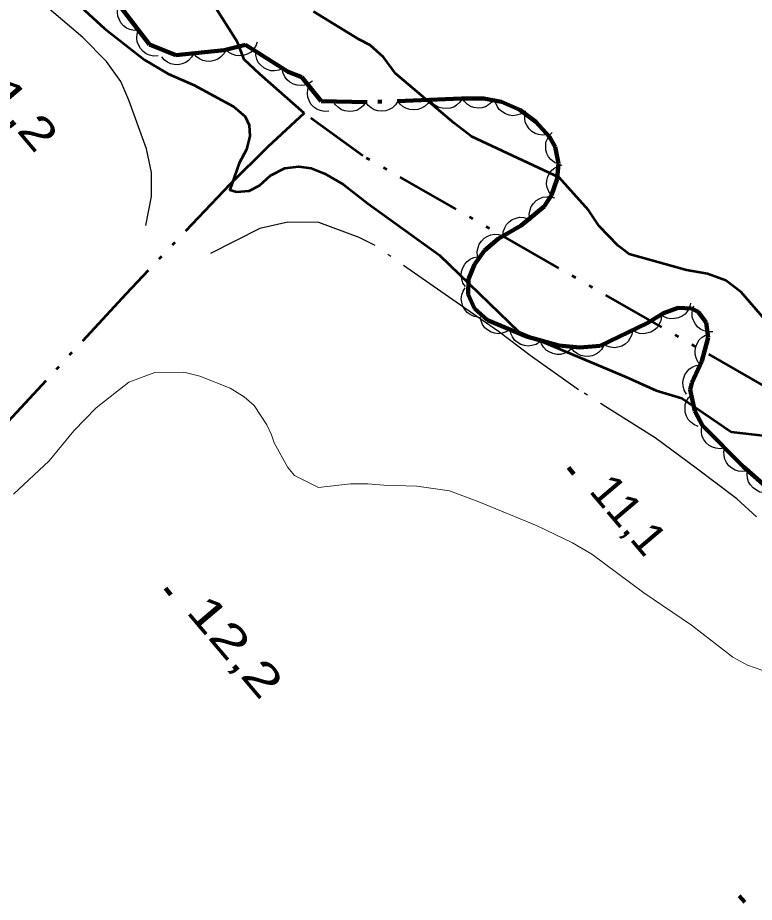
# Model space of a CAD drawing. Extents: x 386081 to 389416, y 5130568 to 5134082.
# Drawn here: x 387193.3 to 387261.9, y 5132306.4 to 5132388.8 of the extents above; entities that cross this region are included whole.
import ezdxf

# ---------------------------------------------------------------- set-up
doc = ezdxf.new("R2010")
doc.units = 0
doc.header["$LTSCALE"] = 1.2
doc.linetypes.add('DASH_DOUBLE_DOT', pattern=[9.2, 5, -1.2, 0.3, -1.2, 0.3, -1.2])
doc.linetypes.add('DOT_DASHED', pattern=[7.7, 5, -1.2, 0.3, -1.2])
for name, color, linetype, lineweight in [('1', 7, 'Continuous', 53), ('2', 7, 'Continuous', 13), ('3', 7, 'Continuous', 140), ('4', 7, 'DASH_DOUBLE_DOT', 53), ('41', 7, 'DOT_DASHED', 25), ('44', 7, 'Continuous', 25)]:
    doc.layers.add(name, color=color, linetype=linetype, lineweight=lineweight)

msp = doc.modelspace()

# ---------------------------------------------------------------- linework, layer by layer
at = {"layer": '1'}
for points in [[(387194.4, 5132394.23), (387201.38, 5132387.82), (387205.12, 5132384.88), (387207.3, 5132383.58), (387209.72, 5132382.53), (387213.41, 5132380.55), (387214.48, 5132379.61), (387214.87, 5132378.8), (387214.93, 5132377.79), (387214.61, 5132376.54), (387213.93, 5132375.28), (387213.05, 5132372.78), (387213.67, 5132372.59), (387214.87, 5132372.7), (387215.83, 5132373.2), (387216.84, 5132374.11), (387218.17, 5132374.8), (387219.45, 5132374.96), (387220.63, 5132374.8), (387221.88, 5132374.3), (387223.63, 5132373.28), (387225.9, 5132371.5), (387232.57, 5132366.71), (387239.97, 5132359.57), (387249.94, 5132355.37), (387252.76, 5132354.09), (387255.15, 5132353.38), (387259.74, 5132350.26), (387263.01, 5132349.87)], [(387262.88, 5132360.72), (387260.69, 5132363.26), (387259.24, 5132364.34), (387257.54, 5132364.95), (387255.59, 5132365.32), (387250.25, 5132366.8), (387249.2, 5132367.59), (387247.45, 5132369.4), (387246.45, 5132370.88), (387243.73, 5132373.94), (387235.56, 5132377.76), (387233.95, 5132379.01), (387228.5, 5132383.62), (387227.37, 5132385.13), (387226.12, 5132386.26), (387225.1, 5132386.79), (387220.85, 5132389.4)]]:
    msp.add_lwpolyline(points, dxfattribs=at)
at = {"layer": '2'}
msp.add_lwpolyline([(387263.41, 5132327.77), (387261.27, 5132328.51), (387259.9, 5132329.26), (387256.06, 5132332.25), (387251.6, 5132335.24), (387246.77, 5132338.86), (387244.98, 5132339.92), (387241.69, 5132341.48), (387236.23, 5132343.74), (387233.5, 5132344.74), (387230.46, 5132345.19), (387227.41, 5132345.27), (387225.92, 5132345.41), (387224.3, 5132345.42), (387221.31, 5132345.06), (387219.08, 5132346.19), (387218.47, 5132346.93), (387217.17, 5132349.23), (387216.93, 5132349.97), (387216.5, 5132350.9), (387215.33, 5132352.7), (387214.4, 5132353.51), (387213.1, 5132354.32), (387210.25, 5132355.44), (387208.76, 5132355.82), (387206.08, 5132355.78), (387203.66, 5132354.87), (387200.6, 5132352.48), (387198.53, 5132350.33), (387196.22, 5132347.56), (387192.9, 5132344.43)], dxfattribs=at)
at = {"layer": '3'}
for p, q in [((387244.59, 5132346.92), (387245.1, 5132346.31)), ((387207.06, 5132335.69), (387207.57, 5132335.08)), ((387260.5, 5132307.04), (387261.01, 5132306.43))]:
    msp.add_line(p, q, dxfattribs=at)
at = {"layer": '4'}
msp.add_line((387219.98, 5132379.92), (387215.84, 5132383.57), dxfattribs=at)
for points in [[(387215.84, 5132383.57), (387214.39, 5132384.92), (387213.78, 5132386.53), (387211.56, 5132390.01)], [(387412.76, 5132329.3), (387404.72, 5132328.4), (387388.1, 5132327.21), (387367.32, 5132323.4), (387347.56, 5132323.3), (387334, 5132325.19), (387318, 5132327.93), (387302.98, 5132333.07), (387284.4, 5132339.09), (387277.22, 5132343.48), (387270.77, 5132348.95), (387262.86, 5132354.51), (387225.45, 5132375.95), (387219.98, 5132379.92), (387216.61, 5132376.79), (387213.07, 5132373.28), (387203.39, 5132363.11), (387193.58, 5132352.47), (387184.73, 5132343.04)]]:
    msp.add_lwpolyline(points, dxfattribs=at)
at = {"layer": '41'}
for points in [[(387205.24, 5132369.46), (387205.75, 5132372.17), (387205.76, 5132374.39), (387205.29, 5132376.61), (387203.64, 5132381.15), (387202.91, 5132382.88), (387201.56, 5132384.73), (387199.36, 5132386.96), (387196.04, 5132389.8)], [(387282.59, 5132312.38), (387283.85, 5132315.33), (387283.98, 5132316.69), (387283.99, 5132317.92), (387283.09, 5132319.97), (387282.6, 5132321.2), (387281.87, 5132322.44), (387279.13, 5132326.1), (387276.8, 5132329.19), (387274.34, 5132331.66), (387268.94, 5132336.12), (387260.28, 5132344), (387256.47, 5132346.85), (387252.66, 5132349.7), (387245.52, 5132354.17), (387241.03, 5132357.35), (387238.08, 5132359.58), (387234.15, 5132362.31), (387226.58, 5132367.6), (387225.1, 5132368.34), (387221.35, 5132369.75), (387218.45, 5132369.79), (387215.85, 5132369.18), (387211.27, 5132366.85)]]:
    msp.add_lwpolyline(points, dxfattribs=at)
at = {"layer": '44', "linetype": 'DOT_DASHED', "lineweight": 90}
for points in [[(387237.05, 5132360.65), (387235.84, 5132361.74), (387235.25, 5132363.05), (387235.29, 5132364.47), (387235.84, 5132365.84), (387236.78, 5132367.15), (387238.05, 5132368.21), (387240.18, 5132369.45), (387242.34, 5132371.24), (387243, 5132372.28), (387243.54, 5132373.8), (387243.65, 5132375.24), (387243.34, 5132376.79), (387242.83, 5132377.71), (387241.54, 5132379.13), (387240.06, 5132380.25), (387238.36, 5132380.99), (387236.7, 5132381.3), (387234.64, 5132381.3), (387225.86, 5132380.95), (387221.55, 5132381.03), (387219.77, 5132383.29), (387218.49, 5132383.78), (387214.52, 5132386.28), (387212.53, 5132385.79), (387208.04, 5132385.32), (387205.56, 5132386.33), (387202.35, 5132390.55)], [(387263.16, 5132345.01), (387260.9, 5132346.98), (387257.09, 5132350.84), (387256.36, 5132352.18), (387255.92, 5132354.17), (387256.08, 5132354.82), (387257.02, 5132356.83), (387257.6, 5132359.04), (387257.41, 5132360.43), (387256.67, 5132361.43), (387256.05, 5132361.73), (387254.8, 5132361.8), (387253.43, 5132361.3), (387251.91, 5132360.36), (387247.55, 5132358.26), (387245.66, 5132358.09), (387243.7, 5132358.3), (387240.7, 5132359.13), (387237.05, 5132360.65)]]:
    msp.add_lwpolyline(points, dxfattribs=at)
at = {"layer": '44'}
for points in [[(387204.56, 5132387.65), (387204.14, 5132387.62), (387203.75, 5132387.72), (387203.44, 5132387.84), (387203.16, 5132388.06), (387202.91, 5132388.33), (387202.74, 5132388.67), (387202.62, 5132388.97), (387202.59, 5132389.32), (387202.63, 5132389.69), (387202.74, 5132390.03)], [(387206.37, 5132385.26), (387205.96, 5132385.24), (387205.56, 5132385.33), (387205.26, 5132385.45), (387204.98, 5132385.67), (387204.73, 5132385.94), (387204.55, 5132386.28), (387204.43, 5132386.58), (387204.41, 5132386.94), (387204.44, 5132387.31), (387204.56, 5132387.65)], [(387215.59, 5132386.54), (387215.45, 5132386.15), (387215.2, 5132385.83), (387214.97, 5132385.59), (387214.66, 5132385.42), (387214.31, 5132385.31), (387213.93, 5132385.28), (387213.6, 5132385.29), (387213.27, 5132385.41), (387212.95, 5132385.59), (387212.68, 5132385.83)], [(387209.7, 5132385.49), (387209.5, 5132385.13), (387209.21, 5132384.84), (387208.95, 5132384.64), (387208.62, 5132384.51), (387208.26, 5132384.44), (387207.88, 5132384.47), (387207.56, 5132384.52), (387207.24, 5132384.68), (387206.95, 5132384.91), (387206.72, 5132385.18)], [(387212.68, 5132385.81), (387212.49, 5132385.44), (387212.2, 5132385.15), (387211.94, 5132384.95), (387211.61, 5132384.82), (387211.24, 5132384.75), (387210.86, 5132384.78), (387210.54, 5132384.83), (387210.23, 5132385), (387209.93, 5132385.22), (387209.7, 5132385.49)], [(387217.99, 5132384.09), (387217.61, 5132383.92), (387217.21, 5132383.88), (387216.88, 5132383.88), (387216.54, 5132383.99), (387216.21, 5132384.16), (387215.93, 5132384.41), (387215.71, 5132384.65), (387215.56, 5132384.97), (387215.47, 5132385.33), (387215.45, 5132385.69)], [(387220.74, 5132382.92), (387220.4, 5132382.68), (387220.01, 5132382.55), (387219.69, 5132382.49), (387219.34, 5132382.53), (387218.98, 5132382.63), (387218.65, 5132382.83), (387218.39, 5132383.02), (387218.19, 5132383.31), (387218.02, 5132383.64), (387217.94, 5132383.99)], [(387222.27, 5132380.11), (387221.85, 5132380.08), (387221.46, 5132380.17), (387221.15, 5132380.29), (387220.87, 5132380.5), (387220.61, 5132380.77), (387220.43, 5132381.11), (387220.31, 5132381.41), (387220.28, 5132381.76), (387220.31, 5132382.13), (387220.41, 5132382.47)], [(387234.71, 5132381.3), (387234.49, 5132380.95), (387234.18, 5132380.68), (387233.91, 5132380.5), (387233.57, 5132380.39), (387233.2, 5132380.35), (387232.82, 5132380.39), (387232.51, 5132380.47), (387232.21, 5132380.65), (387231.92, 5132380.89), (387231.71, 5132381.18)], [(387237.71, 5132381.3), (387237.47, 5132380.95), (387237.16, 5132380.7), (387236.88, 5132380.53), (387236.54, 5132380.44), (387236.17, 5132380.4), (387235.79, 5132380.47), (387235.48, 5132380.56), (387235.18, 5132380.75), (387234.91, 5132381), (387234.71, 5132381.3)], [(387240.49, 5132380.06), (387240.13, 5132379.84), (387239.74, 5132379.73), (387239.41, 5132379.69), (387239.07, 5132379.74), (387238.72, 5132379.86), (387238.4, 5132380.07), (387238.14, 5132380.27), (387237.95, 5132380.57), (387237.8, 5132380.91), (387237.74, 5132381.26)], [(387225.71, 5132380.95), (387225.47, 5132380.61), (387225.15, 5132380.36), (387224.87, 5132380.19), (387224.53, 5132380.11), (387224.16, 5132380.09), (387223.78, 5132380.16), (387223.47, 5132380.25), (387223.18, 5132380.45), (387222.91, 5132380.71), (387222.72, 5132381.01)], [(387228.71, 5132381.06), (387228.49, 5132380.71), (387228.19, 5132380.44), (387227.91, 5132380.26), (387227.58, 5132380.15), (387227.21, 5132380.11), (387226.83, 5132380.16), (387226.51, 5132380.23), (387226.21, 5132380.41), (387225.93, 5132380.65), (387225.71, 5132380.94)], [(387231.71, 5132381.18), (387231.49, 5132380.83), (387231.18, 5132380.56), (387230.91, 5132380.38), (387230.57, 5132380.27), (387230.21, 5132380.23), (387229.83, 5132380.28), (387229.51, 5132380.35), (387229.21, 5132380.53), (387228.93, 5132380.77), (387228.71, 5132381.06)], [(387242.62, 5132377.94), (387242.21, 5132377.88), (387241.81, 5132377.94), (387241.49, 5132378.03), (387241.19, 5132378.23), (387240.92, 5132378.48), (387240.72, 5132378.8), (387240.57, 5132379.09), (387240.52, 5132379.44), (387240.52, 5132379.81), (387240.6, 5132380.16)], [(387243.66, 5132375.18), (387243.28, 5132375.34), (387242.96, 5132375.6), (387242.74, 5132375.85), (387242.58, 5132376.16), (387242.48, 5132376.52), (387242.47, 5132376.9), (387242.49, 5132377.23), (387242.63, 5132377.55), (387242.82, 5132377.87), (387243.07, 5132378.13)], [(387243, 5132372.28), (387242.75, 5132372.62), (387242.62, 5132373), (387242.55, 5132373.32), (387242.58, 5132373.67), (387242.67, 5132374.03), (387242.86, 5132374.37), (387243.05, 5132374.63), (387243.33, 5132374.84), (387243.66, 5132375.02), (387244, 5132375.11)], [(387240.98, 5132370.11), (387240.94, 5132370.53), (387241.02, 5132370.93), (387241.12, 5132371.24), (387241.33, 5132371.52), (387241.59, 5132371.78), (387241.92, 5132371.98), (387242.22, 5132372.11), (387242.57, 5132372.15), (387242.94, 5132372.13), (387243.29, 5132372.03)], [(387238.48, 5132368.46), (387238.51, 5132368.88), (387238.66, 5132369.26), (387238.81, 5132369.55), (387239.06, 5132369.8), (387239.36, 5132370.01), (387239.72, 5132370.15), (387240.04, 5132370.23), (387240.39, 5132370.21), (387240.75, 5132370.13), (387241.08, 5132369.97)], [(387236.13, 5132366.61), (387236.09, 5132367.02), (387236.17, 5132367.42), (387236.27, 5132367.74), (387236.48, 5132368.02), (387236.74, 5132368.28), (387237.07, 5132368.48), (387237.37, 5132368.61), (387237.72, 5132368.65), (387238.09, 5132368.63), (387238.43, 5132368.53)], [(387235.01, 5132363.77), (387234.77, 5132364.11), (387234.65, 5132364.5), (387234.6, 5132364.83), (387234.64, 5132365.18), (387234.75, 5132365.53), (387234.95, 5132365.86), (387235.15, 5132366.12), (387235.44, 5132366.32), (387235.77, 5132366.48), (387236.13, 5132366.55)], [(387236.21, 5132360.92), (387235.8, 5132360.99), (387235.43, 5132361.17), (387235.16, 5132361.36), (387234.94, 5132361.63), (387234.76, 5132361.96), (387234.66, 5132362.33), (387234.61, 5132362.65), (387234.67, 5132363), (387234.79, 5132363.35), (387234.98, 5132363.66)], [(387255.97, 5132362.23), (387255.87, 5132361.82), (387255.66, 5132361.47), (387255.46, 5132361.22), (387255.17, 5132361.02), (387254.83, 5132360.86), (387254.46, 5132360.79), (387254.13, 5132360.76), (387253.79, 5132360.85), (387253.45, 5132360.99), (387253.16, 5132361.2)], [(387258.04, 5132359.57), (387257.63, 5132359.56), (387257.23, 5132359.66), (387256.93, 5132359.78), (387256.65, 5132360), (387256.41, 5132360.28), (387256.23, 5132360.62), (387256.12, 5132360.93), (387256.1, 5132361.28), (387256.14, 5132361.65), (387256.26, 5132361.99)], [(387239.15, 5132359.78), (387238.8, 5132359.55), (387238.41, 5132359.43), (387238.08, 5132359.38), (387237.73, 5132359.43), (387237.38, 5132359.54), (387237.06, 5132359.75), (387236.8, 5132359.95), (387236.6, 5132360.24), (387236.45, 5132360.58), (387236.38, 5132360.93)], [(387253.26, 5132361.01), (387253.2, 5132360.6), (387253.02, 5132360.23), (387252.84, 5132359.95), (387252.58, 5132359.72), (387252.26, 5132359.53), (387251.89, 5132359.43), (387251.57, 5132359.37), (387251.22, 5132359.42), (387250.87, 5132359.53), (387250.55, 5132359.71)], [(387241.92, 5132358.62), (387241.57, 5132358.39), (387241.18, 5132358.28), (387240.85, 5132358.23), (387240.5, 5132358.28), (387240.15, 5132358.39), (387239.82, 5132358.59), (387239.57, 5132358.8), (387239.37, 5132359.09), (387239.22, 5132359.42), (387239.15, 5132359.78)], [(387250.55, 5132359.71), (387250.49, 5132359.29), (387250.32, 5132358.93), (387250.14, 5132358.65), (387249.87, 5132358.42), (387249.56, 5132358.23), (387249.19, 5132358.13), (387248.87, 5132358.07), (387248.52, 5132358.12), (387248.16, 5132358.22), (387247.85, 5132358.41)], [(387256.92, 5132356.47), (387256.65, 5132356.78), (387256.48, 5132357.15), (387256.39, 5132357.47), (387256.39, 5132357.82), (387256.45, 5132358.18), (387256.61, 5132358.53), (387256.77, 5132358.81), (387257.03, 5132359.05), (387257.35, 5132359.25), (387257.69, 5132359.37)], [(387244.86, 5132357.98), (387244.54, 5132357.71), (387244.17, 5132357.55), (387243.85, 5132357.45), (387243.5, 5132357.46), (387243.14, 5132357.53), (387242.79, 5132357.69), (387242.51, 5132357.86), (387242.28, 5132358.12), (387242.08, 5132358.44), (387241.97, 5132358.78)], [(387247.88, 5132358.29), (387247.68, 5132357.92), (387247.39, 5132357.64), (387247.12, 5132357.44), (387246.79, 5132357.32), (387246.43, 5132357.26), (387246.05, 5132357.29), (387245.73, 5132357.35), (387245.42, 5132357.52), (387245.12, 5132357.74), (387244.9, 5132358.02)], [(387255.59, 5132353.77), (387255.38, 5132354.13), (387255.28, 5132354.52), (387255.24, 5132354.85), (387255.3, 5132355.2), (387255.43, 5132355.55), (387255.65, 5132355.86), (387255.86, 5132356.11), (387256.16, 5132356.29), (387256.5, 5132356.43), (387256.86, 5132356.49)], [(387256.67, 5132350.76), (387256.28, 5132350.92), (387255.97, 5132351.17), (387255.74, 5132351.41), (387255.58, 5132351.72), (387255.47, 5132352.07), (387255.45, 5132352.46), (387255.46, 5132352.78), (387255.59, 5132353.11), (387255.78, 5132353.43), (387256.03, 5132353.69)], [(387259.14, 5132348.76), (387258.73, 5132348.68), (387258.33, 5132348.73), (387258.01, 5132348.81), (387257.71, 5132348.99), (387257.43, 5132349.22), (387257.21, 5132349.54), (387257.05, 5132349.82), (387256.98, 5132350.17), (387256.97, 5132350.54), (387257.04, 5132350.89)], [(387261.25, 5132346.62), (387260.84, 5132346.55), (387260.44, 5132346.59), (387260.12, 5132346.67), (387259.81, 5132346.85), (387259.53, 5132347.09), (387259.31, 5132347.4), (387259.15, 5132347.69), (387259.09, 5132348.03), (387259.07, 5132348.41), (387259.14, 5132348.76)], [(387263.54, 5132344.68), (387263.14, 5132344.57), (387262.73, 5132344.59), (387262.4, 5132344.64), (387262.09, 5132344.8), (387261.79, 5132345.02), (387261.55, 5132345.31), (387261.37, 5132345.59), (387261.27, 5132345.92), (387261.23, 5132346.29), (387261.28, 5132346.65)]]:
    msp.add_lwpolyline(points, dxfattribs=at)

# ---------------------------------------------------------------- texts
at = {"layer": '3'}
for s, width, p in [('11,2   ', 1.3, (387188.44, 5132383.81)), ('11,1   ', 1.05, (387246.42, 5132344.7)), ('12,2   ', 1.4, (387208.89, 5132333.47))]:
    msp.add_text(s, height=3, rotation=310.294, dxfattribs=dict(at, width=width)).set_placement(p)

doc.saveas('drawing.dxf')
